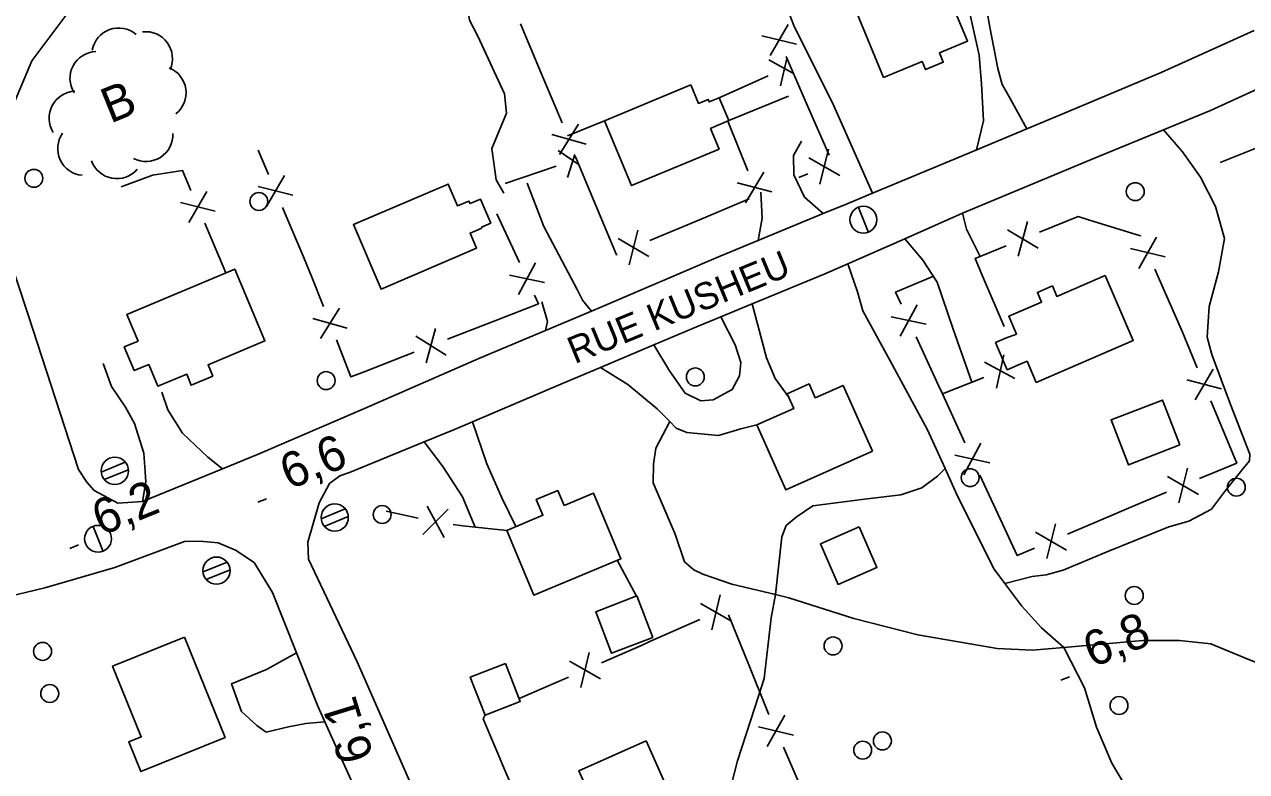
# Model space of a CAD drawing. Extents: x 362852 to 366875, y 5563573 to 5566479.
# Drawn here: x 363877.7 to 364014.1, y 5565014.1 to 5565097.6 of the extents above; entities that cross this region are included whole.
import ezdxf

# ---------------------------------------------------------------- set-up
doc = ezdxf.new("R2010")
doc.units = 0
for name, color, linetype in [('Niveau 19', 7, 'Continuous'), ('Niveau 21', 7, 'Continuous'), ('Niveau 22', 7, 'Continuous'), ('Niveau 3', 7, 'Continuous'), ('Niveau 31', 7, 'Continuous'), ('Niveau 36', 7, 'Continuous'), ('Niveau 37', 7, 'Continuous'), ('Niveau 44', 7, 'Continuous')]:
    doc.layers.add(name, color=color, linetype=linetype)

msp = doc.modelspace()

# ---------------------------------------------------------------- linework, layer by layer
at = {"layer": 'Niveau 19'}
msp.add_line((363956.32, 5565086.84), (363962.99, 5565089.57), dxfattribs=at)
for points in [[(363983.99, 5565083.58), (363984.76, 5565086.82), (363984.55, 5565090.96), (363984.29, 5565094.14), (363982.85, 5565100.52), (363983.9, 5565100.72), (363984.82, 5565100.89), (363985.47, 5565097.28), (363986.36, 5565092.64), (363986.86, 5565090.87), (363987.58, 5565089.55), (363989.6, 5565085.91)], [(363964.42, 5565084.53), (363963.53, 5565082.95), (363963.6, 5565080.79), (363964.77, 5565078.29), (363966.87, 5565076.45)], [(363940.98, 5565065.54), (363940, 5565066.78), (363939.39, 5565067.96), (363935.66, 5565075), (363933.8, 5565079.84)], [(363959.59, 5565073.45), (363960.03, 5565075.94), (363959.88, 5565078.85)], [(363982.42, 5565076.48), (363982.87, 5565074.7), (363984.39, 5565071.67)], [(363975.96, 5565073.64), (363977.97, 5565071.24), (363979.59, 5565068.78), (363981.38, 5565063.55), (363983.45, 5565057.6)], [(363935.86, 5565063.39), (363936.09, 5565064.41), (363935.45, 5565066.59)], [(363958.93, 5565066.37), (363959.57, 5565063.97), (363960.52, 5565060.33), (363961.5, 5565058.01), (363963, 5565055.99)], [(363947.95, 5565061.79), (363949.69, 5565058.87), (363951.44, 5565056.4), (363953.2, 5565055.53), (363954.58, 5565055.66), (363956.71, 5565056.81), (363957.52, 5565058.34), (363957.66, 5565059.83), (363957.02, 5565061.78), (363955.43, 5565064.92)], [(363890.84, 5565044.27), (363891.24, 5565046.5), (363891.16, 5565047.59), (363891, 5565049.69), (363889.95, 5565052.98), (363888.95, 5565054.82), (363887.39, 5565057.12), (363886.45, 5565059.7)], [(363941.99, 5565059.27), (363945.04, 5565057.37), (363948.32, 5565054.65), (363949.72, 5565053.22), (363950.46, 5565052.47), (363951.64, 5565052.01), (363955.17, 5565051.65), (363957.65, 5565052.39), (363959.45, 5565052.84)], [(363899.8, 5565047.93), (363898.14, 5565049.25), (363895.34, 5565051.91), (363893.69, 5565054.52), (363893.01, 5565056.49)], [(363927.69, 5565053.2), (363929.3, 5565048.51), (363930.97, 5565044.7), (363932.55, 5565041.49)], [(363922.29, 5565050.95), (363924.39, 5565048.21), (363926.59, 5565044.8), (363927.99, 5565041.42)], [(363908.05, 5565027.38), (363904.72, 5565025.53), (363900.78, 5565023.9), (363901.92, 5565020.83), (363903.64, 5565019.25), (363904.65, 5565018.51), (363907.16, 5565019.12), (363909.08, 5565019.47), (363911.22, 5565019.68)]]:
    msp.add_lwpolyline(points, dxfattribs=at)
at = {"layer": 'Niveau 21'}
for points in [[(363883.7, 5565047.85), (363878.1, 5565065.12), (363874.44, 5565076.07), (363873.31, 5565079.68), (363871.04, 5565086.88), (363867.42, 5565098.03), (363864.62, 5565107.96), (363863.74, 5565114.42), (363863.42, 5565120.83), (363863.8, 5565126.62), (363864.8, 5565133.04), (363866.39, 5565139.79), (363868.43, 5565146.89), (363870.62, 5565152.99), (363873.82, 5565160.62), (363876.87, 5565167.16), (363879.55, 5565172.52)], [(364014.97, 5565096.89), (364004.58, 5565092.2), (363993.89, 5565087.69), (363989.6, 5565085.91), (363982.47, 5565082.95), (363972.35, 5565078.72), (363969.55, 5565077.55), (363966.87, 5565076.45), (363954.9, 5565071.52), (363942.22, 5565066.06), (363940.98, 5565065.54), (363935.86, 5565063.39), (363928.42, 5565060.25), (363915.63, 5565054.66), (363903.7, 5565049.52), (363899.8, 5565047.93), (363890.84, 5565044.27), (363888.1, 5565044.09), (363885.47, 5565045.51), (363884.66, 5565046.43), (363883.7, 5565047.85)], [(364021.99, 5565093.4), (364010.11, 5565087.96), (364004.84, 5565085.79), (363997.16, 5565082.62), (363982.42, 5565076.48), (363975.96, 5565073.64), (363969.62, 5565070.85), (363966.96, 5565069.68), (363958.93, 5565066.37), (363955.43, 5565064.92), (363952.9, 5565063.88), (363947.95, 5565061.79), (363941.99, 5565059.27), (363937.84, 5565057.52), (363927.69, 5565053.2), (363925.68, 5565052.34), (363922.29, 5565050.95), (363913.98, 5565047.54)], [(363913.98, 5565047.54), (363912.89, 5565047.16), (363911.74, 5565046.31), (363910.57, 5565044.14), (363909.3, 5565039.75), (363909.39, 5565037.85), (363914.84, 5565026.36), (363922.84, 5565008.16)], [(363915.68, 5565009.77), (363911.22, 5565019.68), (363910.43, 5565021.42), (363908.05, 5565027.38), (363905.36, 5565034.13), (363903.31, 5565037.48), (363901.26, 5565038.83), (363899.31, 5565039.65), (363897.27, 5565039.85), (363895.54, 5565039.83), (363887.77, 5565036.92), (363879.96, 5565034.65), (363875.8, 5565033.63), (363874.4, 5565039.81), (363874.52, 5565039.95)]]:
    msp.add_lwpolyline(points, dxfattribs=at)
at = {"layer": 'Niveau 22'}
for points in [[(363873.31, 5565079.68), (363875.76, 5565086.97), (363878.5, 5565093.5), (363882.73, 5565099.18), (363884.77, 5565100.7), (363888, 5565103.1), (363895.3, 5565106.25), (363903.87, 5565109.26), (363916.24, 5565113.9), (363922.12, 5565116.64), (363925.51, 5565118.21), (363932.97, 5565122.72), (363938.65, 5565127.79), (363941.22, 5565131.75), (363943.05, 5565134.57), (363945.78, 5565140.62), (363948.22, 5565145.68), (363952.57, 5565150.15), (363955.91, 5565153.28)], [(363945.78, 5565140.62), (363947.63, 5565135.35), (363950.63, 5565126.66), (363953.7, 5565118.35), (363955.73, 5565114.33), (363960.53, 5565105.38), (363963.6, 5565097.47), (363968.03, 5565088.5), (363970.53, 5565082.87), (363972.35, 5565078.72)], [(363931.2, 5565078.71), (363930.33, 5565080.23), (363929.88, 5565083.7), (363931.49, 5565087.68), (363931.27, 5565089.81), (363928.29, 5565096.26), (363927.37, 5565098.07), (363927.06, 5565099.88), (363926.98, 5565102)], [(364004.84, 5565085.79), (364006.98, 5565083.35), (364008.98, 5565080.51), (364010.66, 5565077.23), (364011.68, 5565073.65), (364011, 5565069.94), (364009.96, 5565066.07), (364009.72, 5565062.66), (364010.27, 5565060.7), (364012.32, 5565055.13), (364014.51, 5565049.59), (364014.45, 5565048.81), (364013.62, 5565047.79), (364011.78, 5565045.5), (364010.2, 5565043.42), (364007.69, 5565042.08), (364005.44, 5565041.47), (363998.46, 5565038.64), (363993.64, 5565036.63), (363991.74, 5565036.1), (363990.19, 5565035.9), (363987.15, 5565035.11)], [(363969.62, 5565070.85), (363970.7, 5565067.72), (363971.3, 5565065.57), (363974.55, 5565059.59), (363978.52, 5565052.28), (363980.47, 5565047.97), (363981.9, 5565044.82), (363985.94, 5565036.72), (363987.15, 5565035.11), (363989.03, 5565032.59), (363991.25, 5565030.19), (363993.72, 5565027.97), (363996.04, 5565023.47), (363997.39, 5565019.09), (363999.1, 5565015.04), (364000.39, 5565012.85), (364003.92, 5565008.61), (364005.9, 5565005.53), (364008.61, 5565000.39), (364010.97, 5564993.78)], [(364016.32, 5565025.84), (364013.83, 5565026.87), (364010.13, 5565028.39), (364006.66, 5565028.74), (364002.54, 5565028.74), (363993.72, 5565027.97), (363990.24, 5565027.67), (363986.3, 5565027.87), (363977.42, 5565029.39), (363970.28, 5565031.23), (363963.01, 5565033.51), (363961.52, 5565033.88), (363956.67, 5565035.06), (363953.42, 5565036.17), (363952.43, 5565036.66), (363951.38, 5565037.55), (363950.33, 5565040.64), (363947.87, 5565046.38), (363947.9, 5565048.46), (363948.16, 5565050.25), (363949.72, 5565053.22)], [(363948.37, 5564997.97), (363950.39, 5564998.96), (363952.08, 5565000.36), (363952.87, 5565001.5), (363953.89, 5565003.73), (363954.99, 5565006.34), (363957.29, 5565015.32), (363959.22, 5565021.29), (363960.27, 5565024.53), (363961.06, 5565031.3), (363961.52, 5565033.88), (363962.24, 5565040.34), (363962.73, 5565041.6), (363963.84, 5565042.55), (363965.72, 5565043.79), (363971.48, 5565044.55), (363975.53, 5565045.02), (363977.89, 5565045.81), (363979.63, 5565047.11), (363980.47, 5565047.97)]]:
    msp.add_lwpolyline(points, dxfattribs=at)
at = {"layer": 'Niveau 3'}
for p, q in [((363903.73, 5565044.21), (363904.69, 5565044.6)), ((363882.74, 5565039.05), (363883.72, 5565039.44)), ((363993.41, 5565024.32), (363994.37, 5565024.71))]:
    msp.add_line(p, q, dxfattribs=at)
at = {"layer": 'Niveau 31'}
for points in [[(363970.6, 5565098.87), (363980.03, 5565102.8), (363982.98, 5565095.71), (363979.83, 5565094.4), (363980.26, 5565093.35), (363978.29, 5565092.53), (363977.91, 5565093.44), (363973.61, 5565091.65), (363970.6, 5565098.87)], [(363955.08, 5565086.32), (363954.28, 5565085.94), (363955.24, 5565083.65), (363945.46, 5565079.58), (363942.45, 5565086.82), (363952.07, 5565090.82), (363952.93, 5565088.75), (363954.03, 5565089.2), (363954.14, 5565088.93), (363955.25, 5565089.39), (363956.32, 5565086.84), (363955.19, 5565086.36), (363955.08, 5565086.32)], [(363890.37, 5565062.2), (363889.12, 5565065.19), (363901.15, 5565070.25), (363904.52, 5565062.23), (363898.18, 5565059.56), (363898.71, 5565058.29), (363896.31, 5565057.28), (363895.79, 5565058.52), (363892.57, 5565057.17), (363891.55, 5565059.58), (363889.93, 5565058.9), (363888.82, 5565061.55), (363890.37, 5565062.2)], [(363987.32, 5565062.55), (363988.44, 5565062.98), (363987.58, 5565064.97), (363991.25, 5565066.56), (363990.78, 5565067.64), (363992.45, 5565068.36), (363992.96, 5565067.2), (363998.33, 5565069.52), (364001.47, 5565062.27), (363990.65, 5565057.59), (363989.62, 5565059.96), (363988.67, 5565059.55), (363987.41, 5565059.01), (363986.1, 5565062.03), (363987.32, 5565062.55)], [(363972.36, 5565049.9), (363962.69, 5565045.58), (363959.45, 5565052.84), (363963.59, 5565054.69), (363962.85, 5565056.33), (363965.29, 5565057.42), (363965.98, 5565055.87), (363969.08, 5565057.25), (363972.36, 5565049.9)], [(364006.68, 5565050.61), (364000.96, 5565048.38), (363999.01, 5565053.39), (364004.74, 5565055.61), (364006.68, 5565050.61)], [(363937.93, 5565043.85), (363941.21, 5565045.22), (363944.27, 5565037.88), (363934.54, 5565033.83), (363931.52, 5565041.06), (363935.57, 5565042.75), (363934.83, 5565044.51), (363937.23, 5565045.51), (363937.93, 5565043.85)], [(363970.88, 5565041.45), (363972.85, 5565036.92), (363968.52, 5565035.03), (363966.55, 5565039.57), (363970.88, 5565041.45)], [(363947.83, 5565029.09), (363943.24, 5565027.33), (363941.47, 5565031.97), (363946.06, 5565033.73), (363947.83, 5565029.09)], [(363895.55, 5565029.13), (363900.08, 5565017.92), (363890.67, 5565014.12), (363889.33, 5565017.43), (363890.71, 5565017.99), (363887.52, 5565025.88), (363895.55, 5565029.13)], [(363931.38, 5565026.19), (363933.04, 5565021.96), (363929.13, 5565020.42), (363927.46, 5565024.65), (363931.38, 5565026.19)], [(363947.09, 5565017.55), (363952.59, 5565005.16), (363945.07, 5565001.82), (363939.57, 5565014.21), (363947.09, 5565017.55)]]:
    msp.add_lwpolyline(points, dxfattribs=at)
msp.add_lwpolyline([(363928.75, 5565074.83), (363927.43, 5565074.27), (363928.15, 5565072.57), (363917.49, 5565068.01), (363914.41, 5565075.22), (363924.99, 5565079.75), (363926.03, 5565077.31), (363927.31, 5565077.85), (363927.43, 5565077.57), (363928.59, 5565078.07), (363929.74, 5565075.38), (363928.71, 5565074.93), (363928.75, 5565074.83)], close=True, dxfattribs=at)
at = {"layer": 'Niveau 36'}
for p, q in [((363971.92, 5565074.35), (363970.8, 5565077.13)), ((363888.93, 5565048.67), (363886.25, 5565047.58)), ((363886.59, 5565046.73), (363889.28, 5565047.82)), ((363913.48, 5565043.45), (363910.8, 5565042.36)), ((363911.14, 5565041.51), (363913.83, 5565042.6)), ((363886.47, 5565038.7), (363885.35, 5565041.48)), ((363900.3, 5565037.51), (363897.62, 5565036.42)), ((363897.96, 5565035.57), (363900.65, 5565036.66))]:
    msp.add_line(p, q, dxfattribs=at)
for centre, radius in [((363878.73, 5565080.39), 1), ((364001.7, 5565078.9), 1), ((363903.85, 5565077.8), 1), ((363971.35, 5565075.77), 1.5), ((363911.36, 5565057.79), 1), ((363952.58, 5565058.2), 1), ((363887.77, 5565047.71), 1.52), ((363983.27, 5565046.95), 1), ((364012.99, 5565045.88), 1), ((363912.32, 5565042.5), 1.52), ((363917.62, 5565042.83), 1), ((363885.9, 5565040.12), 1.5), ((363899.12, 5565036.56), 1.52), ((364001.59, 5565033.78), 1), ((363879.7, 5565027.54), 1), ((363967.96, 5565028.15), 1), ((363880.5, 5565022.83), 1), ((363999.89, 5565021.49), 1), ((363971.27, 5565016.51), 1), ((363973.47, 5565017.54), 1)]:
    msp.add_circle(centre, radius, dxfattribs=at)
at = {"layer": 'Niveau 37'}
for p, q in [((363935.38, 5565092.12), (363933.06, 5565097.66)), ((363962.95, 5565097.57), (363960.95, 5565094.1)), ((363963.89, 5565095.36), (363960.01, 5565096.31)), ((363960.8, 5565093.63), (363963.56, 5565092.1)), ((363962.8, 5565093.79), (363962.11, 5565090.71)), ((363937.71, 5565086.59), (363935.38, 5565092.12)), ((363955.25, 5565089.39), (363960.72, 5565091.85)), ((363965.12, 5565088.49), (363967.52, 5565082.99)), ((363937.41, 5565083.05), (363939.54, 5565086.43)), ((363938.31, 5565085.15), (363942.46, 5565086.8)), ((363956.21, 5565086.79), (363958.46, 5565081.23)), ((363936.55, 5565085.29), (363940.39, 5565084.19)), ((364011.2, 5565082.16), (364016.77, 5565084.4)), ((363904.92, 5565080.83), (363903.77, 5565083.55)), ((363937.27, 5565083.5), (363939.5, 5565081.97)), ((363939.14, 5565083.04), (363938.3, 5565080.47)), ((363966.5, 5565079.75), (363967.45, 5565083.64)), ((363931.35, 5565079.8), (363937.03, 5565081.73)), ((363968.7, 5565080.69), (363965.24, 5565082.69)), ((363891.78, 5565080.67), (363888.47, 5565079.43)), ((363904.7, 5565077.25), (363906.71, 5565080.71)), ((363960.24, 5565081.09), (363958.17, 5565077.66)), ((363965.13, 5565080.9), (363964.14, 5565080.48)), ((363896.04, 5565075.47), (363898.06, 5565078.92)), ((363903.77, 5565079.46), (363907.65, 5565078.5)), ((363961.14, 5565078.86), (363957.27, 5565079.89)), ((363895.11, 5565077.68), (363898.99, 5565076.71)), ((363958.58, 5565078.09), (363953.05, 5565075.76)), ((363908.82, 5565071.62), (363906.48, 5565077.14)), ((363930.42, 5565076.42), (363932.95, 5565070.98)), ((363900.16, 5565069.83), (363897.82, 5565075.36)), ((363953.05, 5565075.76), (363947.52, 5565073.43)), ((363988.64, 5565071.68), (363989.66, 5565075.55)), ((363947.41, 5565071.65), (363943.95, 5565073.66)), ((363945.2, 5565070.71), (363946.16, 5565074.59)), ((363990.86, 5565072.58), (363987.44, 5565074.64)), ((364002.12, 5565070.33), (364004.09, 5565073.81)), ((364001.16, 5565072.53), (364005.05, 5565071.61)), ((363934.73, 5565070.93), (363932.84, 5565067.4)), ((363935.74, 5565068.75), (363931.83, 5565069.58)), ((363984.7, 5565069.37), (363987.05, 5565063.85)), ((364006.3, 5565064.74), (364003.9, 5565070.24)), ((363910.74, 5565062.49), (363912.85, 5565065.89)), ((363977.35, 5565066.27), (363975.44, 5565062.75)), ((363909.87, 5565064.72), (363913.72, 5565063.65)), ((363930.51, 5565064.59), (363924.92, 5565062.41)), ((363978.35, 5565064.09), (363974.44, 5565064.93)), ((363924.75, 5565060.63), (363921.36, 5565062.75)), ((363922.52, 5565059.76), (363923.59, 5565063.62)), ((363977.24, 5565062.69), (363979.74, 5565057.24)), ((363921.19, 5565060.96), (363915.6, 5565058.78)), ((363984.88, 5565059.86), (363988.24, 5565058.01)), ((363987.03, 5565060.68), (363986.2, 5565056.94)), ((364008.38, 5565055.64), (364010.41, 5565059.08)), ((364007.46, 5565057.86), (364011.33, 5565056.87)), ((363980.17, 5565056.3), (363982.69, 5565050.85)), ((364012.45, 5565049.97), (364010.15, 5565055.52)), ((363984.47, 5565050.8), (363982.57, 5565047.28)), ((363985.48, 5565048.62), (363981.56, 5565049.46)), ((364007.53, 5565048.01), (364006.55, 5565044.13)), ((363984.36, 5565047.22), (363986.88, 5565041.78)), ((364005.31, 5565047.09), (364008.76, 5565045.06)), ((363922.16, 5565040.6), (363925, 5565043.42)), ((363924.54, 5565040.25), (363922.63, 5565043.76)), ((363921.62, 5565042.41), (363918.07, 5565043.21)), ((363994.14, 5565040.64), (363999.66, 5565042.98)), ((363990.57, 5565040.86), (363994.03, 5565038.85)), ((363992.78, 5565041.79), (363991.82, 5565037.91)), ((363943.87, 5565037.72), (363946.03, 5565033.72)), ((363955.36, 5565033.85), (363954.44, 5565029.96)), ((363953.16, 5565032.9), (363956.64, 5565030.92)), ((363947.59, 5565028.67), (363953.07, 5565031.11)), ((363956.28, 5565031.61), (363958.54, 5565026.05)), ((363940.72, 5565027.41), (363939.79, 5565023.52)), ((363938.52, 5565026.45), (363941.99, 5565024.48)), ((363932.92, 5565022.28), (363938.42, 5565024.67)), ((363962.58, 5565020.4), (363960.61, 5565016.92)), ((363963.54, 5565018.2), (363959.65, 5565019.11)), ((363962.41, 5565016.83), (363964.82, 5565011.33))]:
    msp.add_line(p, q, dxfattribs=at)
for points in [[(363962.74, 5565093.99), (363963.07, 5565093.22), (363963.18, 5565092.95), (363965.12, 5565088.49)], [(363941.49, 5565077.34), (363939.32, 5565082.51), (363939.18, 5565082.87)], [(363896.26, 5565079.04), (363895.33, 5565081.25), (363891.98, 5565080.75), (363891.78, 5565080.67)], [(363943.84, 5565071.87), (363943.79, 5565071.85), (363941.49, 5565077.34)], [(363996.6, 5565075.72), (363995.32, 5565076.12), (363991, 5565074.36)], [(364002.3, 5565073.91), (364002.28, 5565073.95), (363996.6, 5565075.72)], [(363987.3, 5565072.85), (363983.82, 5565071.44), (363984.7, 5565069.37)], [(363911.07, 5565066.05), (363909.78, 5565069.36), (363908.82, 5565071.62)], [(363979.12, 5565069.42), (363974.95, 5565067.67), (363975.57, 5565066.33)], [(363934.63, 5565067.35), (363935.09, 5565066.37), (363930.51, 5565064.59)], [(364008.62, 5565059.21), (364006.97, 5565063.2), (364006.3, 5565064.74)], [(363915.6, 5565058.78), (363914.12, 5565058.21), (363912.52, 5565062.33)], [(363979.74, 5565057.24), (363980.17, 5565056.3), (363984.79, 5565058.13)], [(364008.89, 5565046.85), (364013.03, 5565048.58), (364012.45, 5565049.97)], [(363999.66, 5565042.98), (364001.73, 5565043.86), (364005.2, 5565045.31)], [(363931.52, 5565041.06), (363926.61, 5565041.56), (363925.56, 5565041.71)], [(363986.88, 5565041.78), (363988.51, 5565038.25), (363990.46, 5565039.08)], [(363942.09, 5565026.27), (363946.63, 5565028.24), (363947.59, 5565028.67)], [(363958.54, 5565026.05), (363960.68, 5565020.75), (363960.8, 5565020.49)], [(363930.53, 5565016.14), (363928.91, 5565020), (363929.11, 5565020.46)], [(363932.88, 5565010.62), (363931.1, 5565014.78), (363930.53, 5565016.14)]]:
    msp.add_lwpolyline(points, dxfattribs=at)
at = {"layer": 'Niveau 44'}
for centre, start, end in [((363888.2, 5565094.18), 49.8117, 169.7897), ((363891.2, 5565093.77), 336.2106, 96.1886), ((363885.76, 5565091.55), 92.3354, 212.3133), ((363892.72, 5565089.94), 308.0664, 68.0443), ((363883.43, 5565087.12), 92.3354, 212.3133), ((363884.39, 5565083.71), 144.8751, 264.853), ((363891.26, 5565085.27), 242.1798, 2.1577), ((363887.99, 5565083.35), 199.5728, 319.5507)]:
    msp.add_arc(centre, 3, start, end, dxfattribs=at)

# ---------------------------------------------------------------- texts
at = {"layer": 'Niveau 21'}
msp.add_text('RUE KUSHEU', height=3, rotation=22.3918, dxfattribs=at).set_placement((363939.11, 5565059.62))
at = {"layer": 'Niveau 3'}
for s, rotation, p in [('6,6  ', 22.09, (363907.24, 5565045.57)), ('6,2  ', 22.09, (363886.26, 5565040.42)), ('6,8  ', 22.09, (363996.92, 5565025.68)), ('6,1  ', 107.0734, (363916.71, 5565015.78))]:
    msp.add_text(s, height=3.93, rotation=rotation, dxfattribs=at).set_placement(p)
at = {"layer": 'Niveau 44'}
msp.add_text('B', height=3.93, rotation=22.09, dxfattribs=at).set_placement((363887.26, 5565086.48))

doc.saveas('drawing.dxf')
